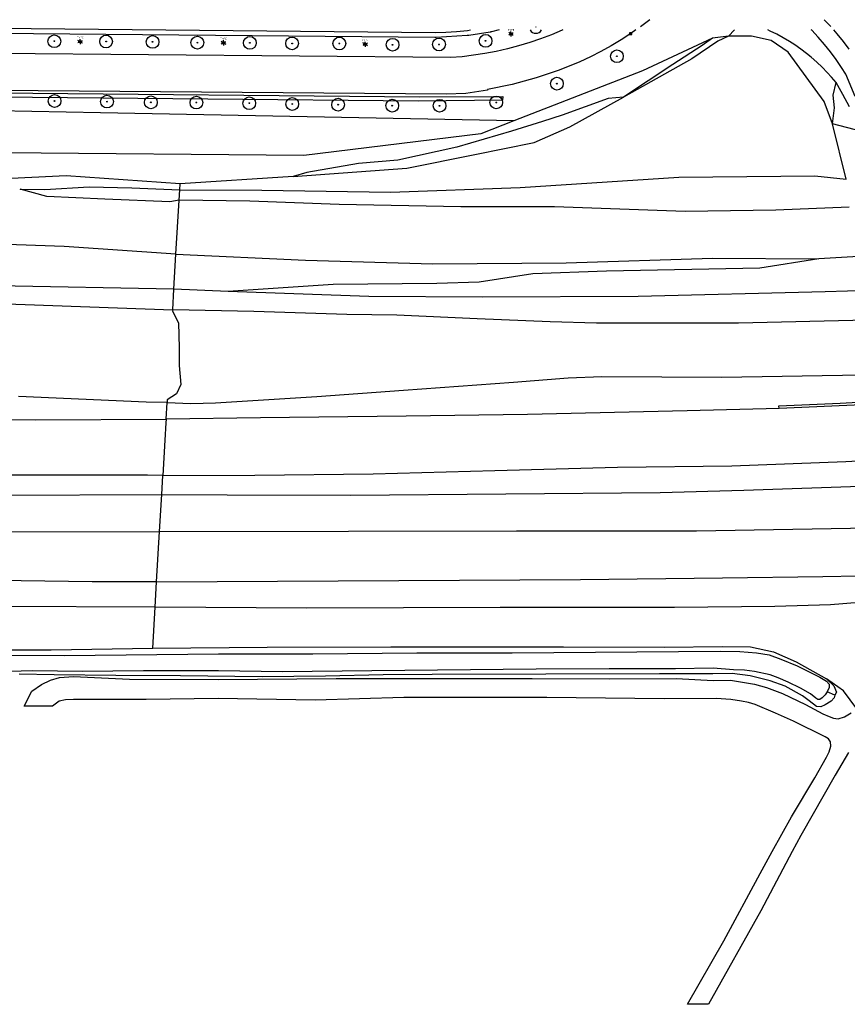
# Model space of a CAD drawing. Header units: metres. Extents: x 102000 to 105000, y 414600 to 420766.
# Tile 276 of 298: x 104245 to 104408, y 420570 to 420763. Entities that reach past the tile are written whole.
import ezdxf
from ezdxf.enums import TextEntityAlignment as Align

# ---------------------------------------------------------------- set-up
doc = ezdxf.new("R2010")
doc.units = ezdxf.units.M
doc.layers.get('0').update_dxf_attribs({"color": 8})
doc.styles.add('NLCS-ISO', font='NLCS-ISO.ttf')

msp = doc.modelspace()

# ---------------------------------------------------------------- hatches: boundary and pattern name
at = {"ltscale": 0.1}
h = msp.add_hatch(color=256, dxfattribs=at)
edge = h.paths.add_edge_path()
edge.add_arc((104346.6, 420762.03), 0.075, 0, 360)
h = msp.add_hatch(color=256, dxfattribs=at)
edge = h.paths.add_edge_path()
edge.add_arc((104251.96, 420759.23), 0.075, 0, 360)
h = msp.add_hatch(color=256, dxfattribs=at)
edge = h.paths.add_edge_path()
edge.add_arc((104262.13, 420759.17), 0.075, 0, 360)
h = msp.add_hatch(color=256, dxfattribs=at)
edge = h.paths.add_edge_path()
edge.add_arc((104271.27, 420759.09), 0.075, 0, 360)
h = msp.add_hatch(color=256, dxfattribs=at)
edge = h.paths.add_edge_path()
edge.add_arc((104280.07, 420758.95), 0.075, 0, 360)
h = msp.add_hatch(color=256, dxfattribs=at)
edge = h.paths.add_edge_path()
edge.add_arc((104290.39, 420758.91), 0.075, 0, 360)
h = msp.add_hatch(color=256, dxfattribs=at)
edge = h.paths.add_edge_path()
edge.add_arc((104298.7, 420758.8), 0.075, 0, 360)
h = msp.add_hatch(color=256, dxfattribs=at)
edge = h.paths.add_edge_path()
edge.add_arc((104307.98, 420758.78), 0.075, 0, 360)
h = msp.add_hatch(color=256, dxfattribs=at)
edge = h.paths.add_edge_path()
edge.add_arc((104318.44, 420758.53), 0.075, 0, 360)
h = msp.add_hatch(color=256, dxfattribs=at)
edge = h.paths.add_edge_path()
edge.add_arc((104327.57, 420758.59), 0.075, 0, 360)
h = msp.add_hatch(color=256, dxfattribs=at)
edge = h.paths.add_edge_path()
edge.add_arc((104336.72, 420759.3), 0.075, 0, 360)
h = msp.add_hatch(color=256, dxfattribs=at)
edge = h.paths.add_edge_path()
edge.add_arc((104362.54, 420756.27), 0.075, 0, 360)
h = msp.add_hatch(color=256, dxfattribs=at)
edge = h.paths.add_edge_path()
edge.add_arc((104350.74, 420750.89), 0.075, 0, 360)
h = msp.add_hatch(color=256, dxfattribs=at)
edge = h.paths.add_edge_path()
edge.add_arc((104252.01, 420747.48), 0.075, 0, 360)
h = msp.add_hatch(color=256, dxfattribs=at)
edge = h.paths.add_edge_path()
edge.add_arc((104262.31, 420747.36), 0.075, 0, 360)
h = msp.add_hatch(color=256, dxfattribs=at)
edge = h.paths.add_edge_path()
edge.add_arc((104270.93, 420747.22), 0.075, 0, 360)
h = msp.add_hatch(color=256, dxfattribs=at)
edge = h.paths.add_edge_path()
edge.add_arc((104279.88, 420747.18), 0.075, 0, 360)
h = msp.add_hatch(color=256, dxfattribs=at)
edge = h.paths.add_edge_path()
edge.add_arc((104290.28, 420747.05), 0.075, 0, 360)
h = msp.add_hatch(color=256, dxfattribs=at)
edge = h.paths.add_edge_path()
edge.add_arc((104298.73, 420746.89), 0.075, 0, 360)
h = msp.add_hatch(color=256, dxfattribs=at)
edge = h.paths.add_edge_path()
edge.add_arc((104307.73, 420746.76), 0.075, 0, 360)
h = msp.add_hatch(color=256, dxfattribs=at)
edge = h.paths.add_edge_path()
edge.add_arc((104318.37, 420746.57), 0.075, 0, 360)
h = msp.add_hatch(color=256, dxfattribs=at)
edge = h.paths.add_edge_path()
edge.add_arc((104327.68, 420746.54), 0.075, 0, 360)
h = msp.add_hatch(color=256, dxfattribs=at)
edge = h.paths.add_edge_path()
edge.add_arc((104338.83, 420747.2), 0.075, 0, 360)

# ---------------------------------------------------------------- linework, layer by layer
for p, q in [((104368.98, 420763.46), (104367.15, 420762.07)), ((104404.61, 420762.09), (104403.3, 420763.46)), ((104231.12, 420761.87), (104326.84, 420760.94)), ((104262.09, 420760.58), (104228.69, 420760.82)), ((104326.74, 420759.94), (104262.09, 420760.58)), ((104262.09, 420760.58), (104262.09, 420760.58)), ((104326.82, 420759.94), (104326.74, 420759.94)), ((104326.9, 420759.95), (104326.82, 420759.94)), ((104326.84, 420760.94), (104328.89, 420761)), ((104326.98, 420759.95), (104326.9, 420759.95)), ((104333.13, 420760.35), (104326.98, 420759.95)), ((104328.89, 420761), (104331.03, 420761.14)), ((104331.03, 420761.14), (104333.16, 420761.35)), ((104333.22, 420760.35), (104333.13, 420760.35)), ((104333.16, 420761.35), (104333.79, 420761.44)), ((104333.31, 420760.36), (104333.22, 420760.35)), ((104333.4, 420760.38), (104333.31, 420760.36)), ((104337.6, 420761.01), (104333.4, 420760.38)), ((104337.69, 420761.03), (104337.6, 420761.01)), ((104337.78, 420761.05), (104337.69, 420761.03)), ((104337.88, 420761.07), (104337.78, 420761.05)), ((104339.39, 420761.44), (104337.88, 420761.07)), ((104341.48, 420760.76), (104341.94, 420760.76)), ((104341.48, 420760.56), (104341.94, 420760.56)), ((104347.54, 420759.69), (104345.4, 420758.96)), ((104349.66, 420760.49), (104347.54, 420759.69)), ((104351.76, 420761.38), (104349.66, 420760.49)), ((104351.9, 420761.44), (104351.76, 420761.38)), ((104365.27, 420760.76), (104363.35, 420759.51)), ((104365.01, 420760.58), (104365.46, 420760.88)), ((104365.46, 420760.58), (104365.01, 420760.88)), ((104365.46, 420760.88), (104365.01, 420760.88)), ((104365.01, 420760.88), (104365.01, 420760.58)), ((104365.01, 420760.58), (104365.46, 420760.58)), ((104366.24, 420761.44), (104365.27, 420760.76)), ((104365.46, 420760.58), (104365.46, 420760.88)), ((104381.33, 420759.84), (104367.55, 420753.41)), ((104381.33, 420759.84), (104379.28, 420758.4)), ((104384.44, 420760.22), (104381.33, 420759.84)), ((104384.44, 420760.22), (104382.4, 420759.22)), ((104385.64, 420761.44), (104384.44, 420760.22)), ((104388.97, 420760.23), (104384.44, 420760.22)), ((104392.85, 420759.4), (104388.97, 420760.23)), ((104392.67, 420761.22), (104392.17, 420761.44)), ((104393.96, 420760.59), (104392.67, 420761.22)), ((104395.23, 420759.9), (104393.96, 420760.59)), ((104396.47, 420759.17), (104395.23, 420759.9)), ((104400.82, 420761.37), (104400.74, 420761.44)), ((104402.11, 420760.02), (104400.82, 420761.37)), ((104403.35, 420758.61), (104402.11, 420760.02)), ((104405.86, 420760.67), (104405.19, 420761.44)), ((104407.05, 420759.2), (104405.86, 420760.67)), ((104256.81, 420759.24), (104257.27, 420759.24)), ((104256.81, 420759.04), (104257.27, 420759.04)), ((104284.97, 420759.02), (104285.43, 420759.02)), ((104284.97, 420758.82), (104285.43, 420758.82)), ((104312.83, 420758.73), (104313.3, 420758.73)), ((104312.83, 420758.53), (104313.3, 420758.53)), ((104341.03, 420757.72), (104338.82, 420757.22)), ((104343.22, 420758.3), (104341.03, 420757.72)), ((104345.4, 420758.96), (104343.22, 420758.3)), ((104361.39, 420758.33), (104359.38, 420757.21)), ((104363.35, 420759.51), (104361.39, 420758.33)), ((104379.28, 420758.4), (104373.52, 420754.64)), ((104382.4, 420759.22), (104377.24, 420755.77)), ((104396.22, 420757.09), (104392.85, 420759.4)), ((104397.49, 420758.52), (104396.47, 420759.17)), ((104398.67, 420757.7), (104397.49, 420758.52)), ((104399.82, 420756.83), (104398.67, 420757.7)), ((104404.52, 420757.15), (104403.35, 420758.61)), ((104408.18, 420757.68), (104407.05, 420759.2)), ((104329.82, 420756.01), (104230.31, 420756.9)), ((104332.09, 420756.19), (104329.82, 420756.01)), ((104334.35, 420756.46), (104332.09, 420756.19)), ((104336.59, 420756.8), (104334.35, 420756.46)), ((104338.82, 420757.22), (104336.59, 420756.8)), ((104357.34, 420756.17), (104355.26, 420755.2)), ((104359.38, 420757.21), (104357.34, 420756.17)), ((104377.24, 420755.77), (104363.8, 420748.22)), ((104403.3, 420747.4), (104396.22, 420757.09)), ((104400.75, 420756.07), (104399.82, 420756.83)), ((104401.84, 420755.11), (104400.75, 420756.07)), ((104405.63, 420755.64), (104404.52, 420757.15)), ((104353.15, 420754.3), (104351.01, 420753.48)), ((104355.26, 420755.2), (104353.15, 420754.3)), ((104373.52, 420754.64), (104363.8, 420748.22)), ((104402.88, 420754.12), (104401.84, 420755.11)), ((104403.89, 420753.09), (104402.88, 420754.12)), ((104406.68, 420754.08), (104405.63, 420755.64)), ((104407.51, 420752.74), (104406.68, 420754.08)), ((104346.66, 420752.06), (104341.95, 420750.74)), ((104367.55, 420753.41), (104342.28, 420743.56)), ((104348.85, 420752.73), (104346.66, 420752.06)), ((104351.01, 420753.48), (104348.85, 420752.73)), ((104404.69, 420752.19), (104403.89, 420753.09)), ((104405.62, 420751.09), (104404.69, 420752.19)), ((104409.38, 420748.36), (104407.51, 420752.74)), ((104329, 420748.81), (104187.48, 420750.04)), ((104341.95, 420750.74), (104337.08, 420749.75)), ((104405.06, 420748.65), (104405.62, 420751.09)), ((104406.94, 420748.79), (104405.62, 420751.09)), ((104323.5, 420747.42), (104186.32, 420748.74)), ((104186.48, 420749.59), (104323.78, 420748.27)), ((104323.78, 420748.27), (104340.1, 420748.4)), ((104332.83, 420748.94), (104329, 420748.81)), ((104337.07, 420749.58), (104332.83, 420748.94)), ((104337.08, 420749.75), (104337.07, 420749.58)), ((104340.1, 420748.4), (104340.07, 420747.62)), ((104360.83, 420747.96), (104351.76, 420744.67)), ((104353.31, 420742.39), (104363.8, 420748.22)), ((104363.8, 420748.22), (104360.83, 420747.96)), ((104405.31, 420746.14), (104405.06, 420748.65)), ((104408.27, 420746.35), (104406.94, 420748.79)), ((104261.03, 420745.18), (104176.67, 420746.86)), ((104340.07, 420747.62), (104323.5, 420747.42)), ((104404.93, 420743), (104403.3, 420747.4)), ((104404.93, 420743), (104405.31, 420746.14)), ((104342.28, 420743.56), (104261.03, 420745.18)), ((104351.76, 420744.67), (104347.88, 420743.45)), ((104342.28, 420743.56), (104335.78, 420741.02)), ((104347.88, 420743.45), (104341.8, 420741.53)), ((104346.28, 420739.33), (104353.31, 420742.39)), ((104410.68, 420741.49), (104404.93, 420743)), ((104407.57, 420732.1), (104404.93, 420743)), ((104335.78, 420741.02), (104300.98, 420736.79)), ((104341.8, 420741.53), (104331.1, 420738.44)), ((104331.1, 420738.44), (104319.48, 420735.86)), ((104334.59, 420736.97), (104346.28, 420739.33)), ((104300.98, 420736.79), (104241.95, 420737.27)), ((104321.25, 420734.28), (104334.59, 420736.97)), ((104311.73, 420735.22), (104301.62, 420733.45)), ((104319.48, 420735.86), (104311.73, 420735.22)), ((104254.26, 420732.78), (104233.49, 420731.81)), ((104276.68, 420731.22), (104254.26, 420732.78)), ((104298.92, 420732.65), (104276.68, 420731.22)), ((104298.92, 420732.65), (104321.25, 420734.28)), ((104301.62, 420733.45), (104298.92, 420732.65)), ((104343.55, 420730.5), (104374.71, 420732.49)), ((104374.71, 420732.49), (104401.44, 420732.77)), ((104401.44, 420732.77), (104407.57, 420732.1)), ((104250.08, 420730.07), (104258.83, 420730.65)), ((104258.83, 420730.65), (104267.19, 420730.42)), ((104276.61, 420730.06), (104276.68, 420731.22)), ((104250.48, 420728.75), (104245.23, 420730.18)), ((104245.23, 420730.18), (104250.08, 420730.07)), ((104261.9, 420728.19), (104250.48, 420728.75)), ((104267.19, 420730.42), (104276.61, 420730.06)), ((104276.47, 420728.01), (104276.61, 420730.06)), ((104276.61, 420730.06), (104292.75, 420729.94)), ((104292.75, 420729.94), (104318.04, 420729.57)), ((104318.04, 420729.57), (104343.55, 420730.5)), ((104274.64, 420727.7), (104261.9, 420728.19)), ((104276.47, 420728.01), (104274.64, 420727.7)), ((104275.87, 420717.41), (104276.47, 420728.01)), ((104290.4, 420727.82), (104276.47, 420728.01)), ((104307.93, 420727.15), (104290.4, 420727.82)), ((104331.88, 420726.67), (104307.93, 420727.15)), ((104350.24, 420726.71), (104331.88, 420726.67)), ((104375.93, 420725.76), (104350.24, 420726.71)), ((104393.8, 420726.05), (104375.93, 420725.76)), ((104408.19, 420726.6), (104393.8, 420726.05)), ((104253.88, 420718.88), (104231.26, 420719.69)), ((104275.87, 420717.41), (104253.88, 420718.88)), ((104275.46, 420710.48), (104275.87, 420717.41)), ((104275.87, 420717.41), (104301.36, 420716.19)), ((104412.9, 420717.09), (104402.2, 420716.47)), ((104301.36, 420716.19), (104326.34, 420715.46)), ((104326.34, 420715.46), (104352.59, 420715.69)), ((104352.59, 420715.69), (104381.35, 420716.62)), ((104381.35, 420716.62), (104402.2, 420716.47)), ((104402.2, 420716.47), (104390.61, 420714.63)), ((104345.99, 420713.5), (104335.46, 420711.89)), ((104360.51, 420714.06), (104345.99, 420713.5)), ((104390.61, 420714.63), (104360.51, 420714.06)), ((104275.46, 420710.48), (104215.05, 420711.7)), ((104306.77, 420711.42), (104286.16, 420710.08)), ((104327.16, 420711.61), (104306.77, 420711.42)), ((104335.46, 420711.89), (104327.16, 420711.61)), ((104275.22, 420706.48), (104275.46, 420710.48)), ((104286.16, 420710.08), (104275.46, 420710.48)), ((104313.76, 420709.08), (104286.16, 420710.08)), ((104403.48, 420709.98), (104366.7, 420709.08)), ((104424.04, 420710.64), (104403.48, 420709.98)), ((104228.44, 420708.17), (104275.22, 420706.48)), ((104336.11, 420708.96), (104313.76, 420709.08)), ((104366.7, 420709.08), (104336.11, 420708.96)), ((104275.22, 420706.48), (104275.2, 420706.18)), ((104275.2, 420706.18), (104276.36, 420703.89)), ((104291.2, 420706.12), (104275.22, 420706.48)), ((104309.44, 420705.53), (104291.2, 420706.12)), ((104319.26, 420705.4), (104309.44, 420705.53)), ((104335.08, 420704.68), (104319.26, 420705.4)), ((104276.36, 420703.89), (104276.52, 420698.97)), ((104349.39, 420704.09), (104335.08, 420704.68)), ((104358.55, 420703.83), (104349.39, 420704.09)), ((104386.45, 420703.8), (104358.55, 420703.83)), ((104411.7, 420704.45), (104386.45, 420703.8)), ((104276.52, 420698.97), (104276.49, 420695.54)), ((104276.49, 420695.54), (104276.85, 420691.81)), ((104320.62, 420690.69), (104342.22, 420692.22)), ((104342.22, 420692.22), (104352.93, 420693.11)), ((104352.93, 420693.11), (104359.57, 420693.38)), ((104359.57, 420693.38), (104383.18, 420693.21)), ((104383.18, 420693.21), (104410.8, 420693.68)), ((104276, 420689.96), (104274.17, 420688.74)), ((104276.85, 420691.81), (104276, 420689.96)), ((104303.58, 420689.41), (104320.62, 420690.69)), ((104270.02, 420688.34), (104244.95, 420689.43)), ((104274.14, 420688.24), (104270.02, 420688.34)), ((104273.95, 420684.99), (104274.14, 420688.24)), ((104274.17, 420688.74), (104274.14, 420688.24)), ((104274.14, 420688.24), (104278.79, 420688.03)), ((104278.79, 420688.03), (104283.61, 420688.15)), ((104283.61, 420688.15), (104303.58, 420689.41)), ((104394.37, 420687.59), (104406.39, 420688.09)), ((104406.39, 420688.09), (104426.82, 420689.34)), ((104376.37, 420686.61), (104344.94, 420685.91)), ((104394.46, 420687.05), (104376.37, 420686.61)), ((104394.46, 420687.05), (104394.37, 420687.59)), ((104410.69, 420687.79), (104394.46, 420687.05)), ((104220.74, 420685.02), (104248.35, 420684.83)), ((104248.35, 420684.83), (104273.95, 420684.99)), ((104273.9, 420684.25), (104273.7, 420680.84)), ((104273.95, 420684.99), (104273.9, 420684.25)), ((104292.5, 420685.23), (104273.95, 420684.99)), ((104321.11, 420685.58), (104292.5, 420685.23)), ((104344.94, 420685.91), (104321.11, 420685.58)), ((104273.7, 420680.84), (104273.5, 420677.4)), ((104273.5, 420677.4), (104273.29, 420673.87)), ((104385.13, 420675.82), (104407.54, 420676.62)), ((104407.54, 420676.62), (104425.99, 420677.73)), ((104314.66, 420674.2), (104338.55, 420674.89)), ((104338.55, 420674.89), (104362.66, 420675.55)), ((104362.66, 420675.55), (104385.13, 420675.82)), ((104270.26, 420673.96), (104231.6, 420673.96)), ((104273.29, 420673.87), (104270.26, 420673.96)), ((104273.07, 420670.15), (104273.29, 420673.87)), ((104273.29, 420673.87), (104291.35, 420673.94)), ((104291.35, 420673.94), (104314.66, 420674.2)), ((104340.73, 420670.27), (104371.05, 420670.58)), ((104371.05, 420670.58), (104387.51, 420671.03)), ((104387.51, 420671.03), (104416.87, 420672.04)), ((104233.04, 420669.97), (104273.07, 420670.15)), ((104272.64, 420662.88), (104273.07, 420670.15)), ((104273.07, 420670.15), (104285.9, 420670.09)), ((104285.9, 420670.09), (104310.21, 420670.06)), ((104310.21, 420670.06), (104340.73, 420670.27)), ((104209.24, 420662.82), (104272.64, 420662.88)), ((104272.06, 420652.99), (104272.64, 420662.88)), ((104272.64, 420662.88), (104309.8, 420662.96)), ((104309.8, 420662.96), (104342.79, 420663.02)), ((104342.79, 420663.02), (104378.15, 420663.04)), ((104378.15, 420663.04), (104413.49, 420663.61)), ((104259.43, 420653.04), (104232.88, 420653.41)), ((104272.06, 420652.99), (104355.35, 420653.46)), ((104355.35, 420653.46), (104383.28, 420653.77)), ((104383.28, 420653.77), (104403, 420654.05)), ((104403, 420654.05), (104410.13, 420654.16)), ((104272.06, 420652.99), (104259.43, 420653.04)), ((104271.76, 420648.03), (104272.06, 420652.99)), ((104271.76, 420648.03), (104200.15, 420648.39)), ((104271.29, 420640), (104271.76, 420648.03)), ((104301.59, 420647.85), (104271.76, 420648.03)), ((104339.58, 420647.96), (104301.59, 420647.85)), ((104373.86, 420647.96), (104339.58, 420647.96)), ((104393.6, 420648.16), (104373.86, 420647.96)), ((104404.55, 420648.52), (104393.6, 420648.16)), ((104410.14, 420648.98), (104404.55, 420648.52)), ((104212.62, 420639.6), (104251.34, 420639.65)), ((104251.34, 420639.65), (104271.29, 420640)), ((104271.29, 420640), (104293.77, 420640.18)), ((104293.77, 420640.18), (104318.07, 420640.26)), ((104318.07, 420640.26), (104352.01, 420640.25)), ((104352.01, 420640.25), (104371.88, 420640.2)), ((104371.88, 420640.2), (104383.21, 420640.3)), ((104383.21, 420640.3), (104388.82, 420640.23)), ((104388.82, 420640.23), (104393.29, 420639.23)), ((104214.91, 420638.71), (104253.96, 420638.55)), ((104253.96, 420638.55), (104284.22, 420638.88)), ((104284.22, 420638.88), (104302.76, 420638.83)), ((104302.76, 420638.83), (104323.2, 420639.05)), ((104323.2, 420639.05), (104341.98, 420639.08)), ((104341.98, 420639.08), (104382.82, 420639.36)), ((104382.82, 420639.36), (104386.7, 420639.29)), ((104386.7, 420639.29), (104390, 420639.08)), ((104390, 420639.08), (104392.47, 420638.69)), ((104392.47, 420638.69), (104394.78, 420637.84)), ((104393.29, 420639.23), (104397.75, 420637.29)), ((104394.78, 420637.84), (104397.95, 420636.52)), ((104346.67, 420635.82), (104314.35, 420635.53)), ((104361.01, 420635.9), (104346.67, 420635.82)), ((104374.03, 420635.9), (104361.01, 420635.9)), ((104381.46, 420636.04), (104374.03, 420635.9)), ((104385.44, 420635.74), (104381.46, 420636.04)), ((104387.63, 420635.65), (104385.44, 420635.74)), ((104397.75, 420637.29), (104403.7, 420633.98)), ((104397.95, 420636.52), (104402.43, 420634.26)), ((104247.76, 420635.52), (104239.32, 420635.28)), ((104251.91, 420634.71), (104245.08, 420634.86)), ((104257.4, 420635.41), (104247.76, 420635.52)), ((104251.24, 420633.66), (104253, 420634.18)), ((104264.06, 420634.59), (104251.91, 420634.71)), ((104253, 420634.18), (104255.75, 420634.43)), ((104255.75, 420634.43), (104266.76, 420633.87)), ((104269.49, 420635.5), (104257.4, 420635.41)), ((104276.78, 420634.53), (104264.06, 420634.59)), ((104266.76, 420633.87), (104284.18, 420633.85)), ((104284.2, 420635.53), (104269.49, 420635.5)), ((104292.82, 420634.36), (104276.78, 420634.53)), ((104284.18, 420633.85), (104307.34, 420634.03)), ((104296.78, 420635.3), (104284.2, 420635.53)), ((104305.27, 420634.49), (104292.82, 420634.36)), ((104314.35, 420635.53), (104296.78, 420635.3)), ((104316.61, 420634.75), (104305.27, 420634.49)), ((104307.34, 420634.03), (104345.87, 420634.03)), ((104326.2, 420634.83), (104316.61, 420634.75)), ((104370.89, 420634.91), (104326.2, 420634.83)), ((104345.87, 420634.03), (104361.01, 420633.95)), ((104361.01, 420633.95), (104374.24, 420634)), ((104381.39, 420634.94), (104370.89, 420634.91)), ((104374.24, 420634), (104381.44, 420633.65)), ((104385.21, 420634.99), (104381.39, 420634.94)), ((104388.74, 420634.56), (104385.21, 420634.99)), ((104389.6, 420635.38), (104387.63, 420635.65)), ((104392.65, 420633.55), (104388.74, 420634.56)), ((104392.69, 420634.71), (104389.6, 420635.38)), ((104394.22, 420634.13), (104392.69, 420634.71)), ((104396.2, 420633.32), (104394.22, 420634.13)), ((104402.43, 420634.26), (104403.73, 420633.52)), ((104403.7, 420633.98), (104405.19, 420632.59)), ((104407.09, 420631.6), (104403.7, 420633.98)), ((104247.55, 420631.53), (104249.46, 420632.82)), ((104249.46, 420632.82), (104251.24, 420633.66)), ((104381.44, 420633.65), (104384.86, 420633.69)), ((104384.86, 420633.69), (104389.59, 420632.93)), ((104389.59, 420632.93), (104391.91, 420632.24)), ((104391.91, 420632.24), (104395.07, 420631.08)), ((104395.64, 420632.49), (104392.65, 420633.55)), ((104399.03, 420630.6), (104395.64, 420632.49)), ((104398.64, 420632.12), (104396.2, 420633.32)), ((104400.57, 420630.98), (104398.64, 420632.12)), ((104403.73, 420633.52), (104404.24, 420632.89)), ((104404.27, 420632.28), (104403.89, 420631.37)), ((104404.24, 420632.89), (104404.27, 420632.28)), ((104405.19, 420632.59), (104405.71, 420631.36)), ((104246.01, 420628.59), (104247.55, 420631.53)), ((104284.16, 420630.06), (104270.02, 420629.87)), ((104303.25, 420629.75), (104284.16, 420630.06)), ((104320.68, 420630.26), (104303.25, 420629.75)), ((104348.75, 420630.31), (104320.68, 420630.26)), ((104371.81, 420630.05), (104348.75, 420630.31)), ((104382.05, 420630.11), (104371.81, 420630.05)), ((104384.93, 420629.9), (104382.05, 420630.11)), ((104395.07, 420631.08), (104399.63, 420628.94)), ((104400.3, 420629.6), (104399.03, 420630.6)), ((104401.62, 420630.17), (104400.57, 420630.98)), ((104402.05, 420629.88), (104401.62, 420630.17)), ((104402.9, 420630.21), (104402.45, 420629.89)), ((104403.48, 420630.81), (104402.9, 420630.21)), ((104403.89, 420631.37), (104403.48, 420630.81)), ((104405.4, 420630.72), (104403.89, 420631.37)), ((104405.21, 420630.21), (104404.66, 420629.54)), ((104405.4, 420630.72), (104405.21, 420630.21)), ((104405.71, 420631.36), (104405.4, 420630.72)), ((104409.71, 420628.08), (104407.09, 420631.6)), ((104251.6, 420628.61), (104246.01, 420628.59)), ((104252.91, 420629.59), (104251.6, 420628.61)), ((104254.18, 420629.82), (104252.91, 420629.59)), ((104255.76, 420629.92), (104254.18, 420629.82)), ((104270.02, 420629.87), (104255.76, 420629.92)), ((104387.04, 420629.59), (104384.93, 420629.9)), ((104388.41, 420629.3), (104387.04, 420629.59)), ((104389.71, 420628.92), (104388.41, 420629.3)), ((104393.74, 420627.23), (104389.71, 420628.92)), ((104399.63, 420628.94), (104402.99, 420627.1)), ((104401.78, 420628.53), (104400.3, 420629.6)), ((104402.59, 420628.48), (104401.78, 420628.53)), ((104402.45, 420629.89), (104402.05, 420629.88)), ((104403.47, 420628.83), (104402.59, 420628.48)), ((104404.66, 420629.54), (104403.47, 420628.83)), ((104397.25, 420625.66), (104393.74, 420627.23)), ((104402.99, 420627.1), (104404.23, 420626.56)), ((104404.23, 420626.56), (104405.12, 420626.24)), ((104405.12, 420626.24), (104406.02, 420626.07)), ((104406.02, 420626.07), (104407.29, 420626.49)), ((104407.29, 420626.49), (104408.6, 420627.24)), ((104403.5, 420622.57), (104397.25, 420625.66)), ((104404.12, 420622.15), (104403.5, 420622.57)), ((104404.53, 420621.59), (104404.12, 420622.15)), ((104404.28, 420619.64), (104404.6, 420620.69)), ((104404.6, 420620.69), (104404.53, 420621.59)), ((104401.45, 420614.51), (104403.72, 420618.55)), ((104403.72, 420618.55), (104404.28, 420619.64)), ((104408.07, 420619.46), (104405.41, 420615.04)), ((104396.82, 420606.83), (104401.45, 420614.51)), ((104405.41, 420615.04), (104398.67, 420603.16)), ((104393.05, 420600), (104396.82, 420606.83)), ((104398.67, 420603.16), (104397, 420600)), ((104390.69, 420595.73), (104393.05, 420600)), ((104397, 420600), (104390.83, 420588.35)), ((104383.57, 420582.44), (104390.69, 420595.73)), ((104390.83, 420588.35), (104380.52, 420570)), ((104376.38, 420570), (104383.57, 420582.44)), ((104380.52, 420570), (104376.38, 420570))]:
    msp.add_line(p, q)
for p, q in [((104257.04, 420759.39), (104257.04, 420759.65)), ((104341.49, 420760.78), (104341.27, 420760.91)), ((104341.49, 420760.53), (104341.27, 420760.4)), ((104341.71, 420760.91), (104341.71, 420761.16)), ((104341.71, 420760.4), (104341.71, 420760.15)), ((104341.93, 420760.78), (104342.15, 420760.91)), ((104341.93, 420760.53), (104342.15, 420760.4)), ((104256.82, 420759.27), (104256.6, 420759.39)), ((104256.82, 420759.01), (104256.6, 420758.89)), ((104257.04, 420758.89), (104257.04, 420758.63)), ((104257.26, 420759.27), (104257.48, 420759.39)), ((104257.26, 420759.01), (104257.48, 420758.89)), ((104284.98, 420759.05), (104284.76, 420759.18)), ((104284.98, 420758.8), (104284.76, 420758.67)), ((104285.2, 420759.18), (104285.2, 420759.43)), ((104285.2, 420758.67), (104285.2, 420758.42)), ((104285.42, 420759.05), (104285.64, 420759.18)), ((104285.42, 420758.8), (104285.64, 420758.67)), ((104312.85, 420758.76), (104312.63, 420758.89)), ((104312.85, 420758.51), (104312.63, 420758.38)), ((104313.07, 420758.89), (104313.07, 420759.14)), ((104313.07, 420758.38), (104313.07, 420758.13)), ((104313.29, 420758.76), (104313.5, 420758.89)), ((104313.29, 420758.51), (104313.5, 420758.38))]:
    msp.add_line(p, q, dxfattribs=at)
for centre, radius in [((104346.6, 420762.03), 0.0225), ((104251.96, 420759.23), 1.25), ((104262.13, 420759.17), 1.25), ((104271.27, 420759.09), 1.25), ((104280.07, 420758.95), 1.25), ((104290.39, 420758.91), 1.25), ((104298.7, 420758.8), 1.25), ((104307.98, 420758.78), 1.25), ((104318.44, 420758.53), 1.25), ((104327.57, 420758.59), 1.25), ((104336.72, 420759.3), 1.25), ((104251.96, 420759.23), 0.0225), ((104262.13, 420759.17), 0.0225), ((104271.27, 420759.09), 0.0225), ((104280.07, 420758.95), 0.0225), ((104290.39, 420758.91), 0.0225), ((104298.7, 420758.8), 0.0225), ((104307.98, 420758.78), 0.0225), ((104318.44, 420758.53), 0.0225), ((104327.57, 420758.59), 0.0225), ((104336.72, 420759.3), 0.0225), ((104362.54, 420756.27), 1.25), ((104362.54, 420756.27), 0.0225), ((104350.74, 420750.89), 1.25), ((104350.74, 420750.89), 0.0225), ((104252.01, 420747.48), 1.25), ((104262.31, 420747.36), 1.25), ((104270.93, 420747.22), 1.25), ((104279.88, 420747.18), 1.25), ((104290.28, 420747.05), 1.25), ((104298.73, 420746.89), 1.25), ((104307.73, 420746.76), 1.25), ((104338.83, 420747.2), 1.25), ((104252.01, 420747.48), 0.0225), ((104262.31, 420747.36), 0.0225), ((104270.93, 420747.22), 0.0225), ((104279.88, 420747.18), 0.0225), ((104290.28, 420747.05), 0.0225), ((104298.73, 420746.89), 0.0225), ((104307.73, 420746.76), 0.0225), ((104318.37, 420746.57), 1.25), ((104318.37, 420746.57), 0.0225), ((104327.68, 420746.54), 1.25), ((104327.68, 420746.54), 0.0225), ((104338.83, 420747.2), 0.0225)]:
    msp.add_circle(centre, radius)
for centre, radius in [((104341.71, 420760.66), 0.253), ((104251.96, 420759.23), 0.075), ((104257.04, 420759.14), 0.253), ((104262.13, 420759.17), 0.075), ((104271.27, 420759.09), 0.075), ((104280.07, 420758.95), 0.075), ((104285.2, 420758.92), 0.253), ((104290.39, 420758.91), 0.075), ((104298.7, 420758.8), 0.075), ((104307.98, 420758.78), 0.075), ((104313.07, 420758.63), 0.253), ((104318.44, 420758.53), 0.075), ((104327.57, 420758.59), 0.075), ((104336.72, 420759.3), 0.075), ((104362.54, 420756.27), 0.075), ((104350.74, 420750.89), 0.075), ((104252.01, 420747.48), 0.075), ((104262.31, 420747.36), 0.075), ((104270.93, 420747.22), 0.075), ((104279.88, 420747.18), 0.075), ((104290.28, 420747.05), 0.075), ((104298.73, 420746.89), 0.075), ((104307.73, 420746.76), 0.075), ((104318.37, 420746.57), 0.075), ((104327.68, 420746.54), 0.075), ((104338.83, 420747.2), 0.075)]:
    msp.add_circle(centre, radius, dxfattribs=at)
msp.add_arc((104346.6, 420762.03), 1.25, 208.1134, 331.8866)

# ---------------------------------------------------------------- texts
at = {"style": 'NLCS-ISO'}
for p in [(104341.71, 420761.16), (104257.04, 420759.65), (104285.2, 420759.43), (104313.07, 420759.14)]:
    msp.add_attdef('TYPE', text='', height=0.36, dxfattribs=at).set_placement(p, align=Align.BOTTOM_CENTER)

doc.saveas('drawing.dxf')
